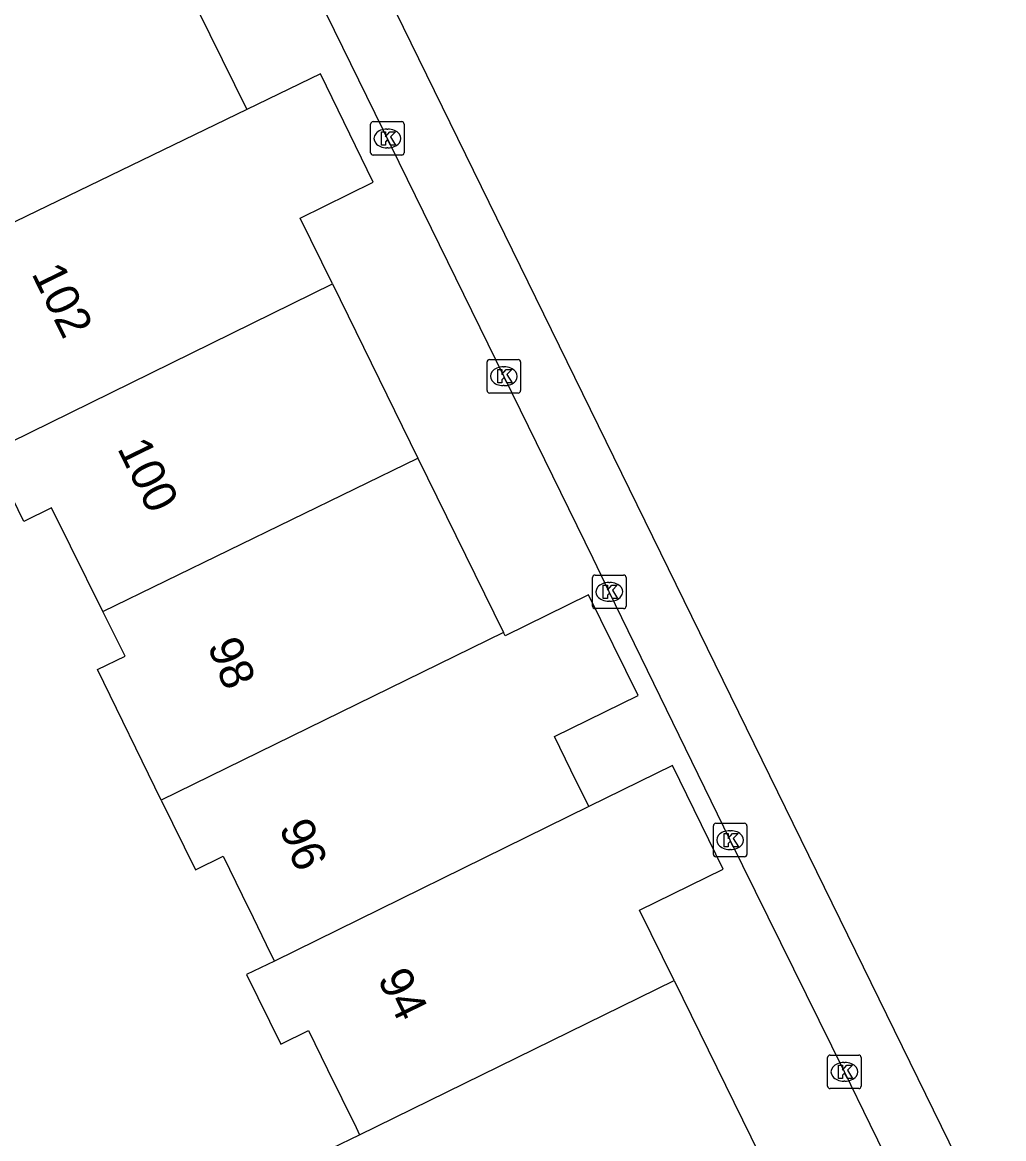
# Model space of a CAD drawing. Extents: x 160457 to 162082, y 388340 to 389736.
# Drawn here: x 160906.61 to 160935.89, y 388852.76 to 388886.08 of the extents above; entities that cross this region are included whole.
import ezdxf

# ---------------------------------------------------------------- set-up
doc = ezdxf.new("R2010")
doc.units = 0
for name, color, linetype in [('IMGEO_Kolk', 7, 'Continuous'), ('IMGEO_Pand', 7, 'Continuous'), ('IMGEO_Pand_nummerreeks', 7, 'Continuous'), ('IMGEO_Voetpad_open', 7, 'Continuous')]:
    doc.layers.add(name, color=color, linetype=linetype)

msp = doc.modelspace()

# ---------------------------------------------------------------- linework, layer by layer
at = {"layer": 'IMGEO_Kolk'}
for p, q in [((160917.005, 388882.185), (160917.005, 388883.037)), ((160917.08, 388883.111), (160917.932, 388883.111)), ((160917.493, 388882.891), (160917.518, 388882.891)), ((160918.006, 388883.037), (160918.006, 388882.185)), ((160917.516, 388882.331), (160917.491, 388882.331)), ((160917.932, 388882.111), (160917.08, 388882.111)), ((160920.479, 388875.087), (160920.479, 388875.939)), ((160920.554, 388876.013), (160921.406, 388876.013)), ((160921.48, 388875.939), (160921.48, 388875.087)), ((160920.967, 388875.793), (160920.992, 388875.793)), ((160920.99, 388875.233), (160920.965, 388875.233)), ((160921.406, 388875.013), (160920.554, 388875.013)), ((160923.627, 388868.653), (160923.627, 388869.505)), ((160923.702, 388869.579), (160924.554, 388869.579)), ((160924.628, 388869.505), (160924.628, 388868.653)), ((160924.115, 388869.359), (160924.14, 388869.359)), ((160924.554, 388868.579), (160923.702, 388868.579)), ((160924.138, 388868.799), (160924.113, 388868.799)), ((160927.309, 388862.172), (160928.161, 388862.172)), ((160927.234, 388861.246), (160927.234, 388862.098)), ((160927.722, 388861.952), (160927.747, 388861.952)), ((160928.235, 388862.098), (160928.235, 388861.246)), ((160928.161, 388861.172), (160927.309, 388861.172)), ((160927.745, 388861.392), (160927.72, 388861.392)), ((160930.642, 388854.329), (160930.642, 388855.181)), ((160930.717, 388855.255), (160931.569, 388855.255)), ((160931.643, 388855.181), (160931.643, 388854.329)), ((160931.13, 388855.035), (160931.155, 388855.035)), ((160931.569, 388854.255), (160930.717, 388854.255)), ((160931.153, 388854.475), (160931.128, 388854.475))]:
    msp.add_line(p, q, dxfattribs=at)
for points in [[(160917.005, 388882.185), (160917.005, 388883.037)], [(160917.08, 388883.111), (160917.932, 388883.111)], [(160918.006, 388883.037), (160918.006, 388882.185)], [(160917.326, 388882.811), (160917.449, 388882.811), (160917.449, 388882.66), (160917.579, 388882.811), (160917.743, 388882.811), (160917.597, 388882.66), (160917.75, 388882.411), (160917.598, 388882.411), (160917.513, 388882.575), (160917.449, 388882.508), (160917.449, 388882.411), (160917.326, 388882.411), (160917.326, 388882.811)], [(160917.932, 388882.111), (160917.08, 388882.111)], [(160920.479, 388875.087), (160920.479, 388875.939)], [(160920.554, 388876.013), (160921.406, 388876.013)], [(160921.48, 388875.939), (160921.48, 388875.087)], [(160920.8, 388875.713), (160920.923, 388875.713), (160920.923, 388875.562), (160921.053, 388875.713), (160921.217, 388875.713), (160921.071, 388875.562), (160921.224, 388875.313), (160921.072, 388875.313), (160920.987, 388875.477), (160920.923, 388875.41), (160920.923, 388875.313), (160920.8, 388875.313), (160920.8, 388875.713)], [(160921.406, 388875.013), (160920.554, 388875.013)], [(160923.627, 388868.653), (160923.627, 388869.505)], [(160923.702, 388869.579), (160924.554, 388869.579)], [(160924.628, 388869.505), (160924.628, 388868.653)], [(160923.948, 388869.279), (160924.071, 388869.279), (160924.071, 388869.128), (160924.201, 388869.279), (160924.365, 388869.279), (160924.219, 388869.128), (160924.372, 388868.879), (160924.22, 388868.879), (160924.135, 388869.043), (160924.071, 388868.976), (160924.071, 388868.879), (160923.948, 388868.879), (160923.948, 388869.279)], [(160924.554, 388868.579), (160923.702, 388868.579)], [(160927.309, 388862.172), (160928.161, 388862.172)], [(160927.234, 388861.246), (160927.234, 388862.098)], [(160927.555, 388861.872), (160927.678, 388861.872), (160927.678, 388861.721), (160927.808, 388861.872), (160927.972, 388861.872), (160927.826, 388861.721), (160927.979, 388861.472), (160927.827, 388861.472), (160927.742, 388861.636), (160927.678, 388861.569), (160927.678, 388861.472), (160927.555, 388861.472), (160927.555, 388861.872)], [(160928.235, 388862.098), (160928.235, 388861.246)], [(160928.161, 388861.172), (160927.309, 388861.172)], [(160930.642, 388854.329), (160930.642, 388855.181)], [(160930.717, 388855.255), (160931.569, 388855.255)], [(160931.643, 388855.181), (160931.643, 388854.329)], [(160930.963, 388854.955), (160931.086, 388854.955), (160931.086, 388854.804), (160931.216, 388854.955), (160931.38, 388854.955), (160931.234, 388854.804), (160931.387, 388854.555), (160931.235, 388854.555), (160931.15, 388854.719), (160931.086, 388854.652), (160931.086, 388854.555), (160930.963, 388854.555), (160930.963, 388854.955)], [(160931.569, 388854.255), (160930.717, 388854.255)]]:
    msp.add_lwpolyline(points, dxfattribs=at)
for centre, start, end in [((160917.082, 388883.035), 91.552, 178.448), ((160917.082, 388883.035), 91.552, 178.448), ((160917.93, 388883.035), 1.552, 88.448), ((160917.93, 388883.035), 1.552, 88.448), ((160917.082, 388882.187), 181.552, 268.448), ((160917.082, 388882.187), 181.552, 268.448), ((160917.93, 388882.187), 271.552, 358.448), ((160917.93, 388882.187), 271.552, 358.448), ((160920.556, 388875.937), 91.552, 178.448), ((160920.556, 388875.937), 91.552, 178.448), ((160921.404, 388875.937), 1.552, 88.448), ((160921.404, 388875.937), 1.552, 88.448), ((160920.556, 388875.089), 181.552, 268.448), ((160920.556, 388875.089), 181.552, 268.448), ((160921.404, 388875.089), 271.552, 358.448), ((160921.404, 388875.089), 271.552, 358.448), ((160923.704, 388869.503), 91.552, 178.448), ((160923.704, 388869.503), 91.552, 178.448), ((160924.552, 388869.503), 1.552, 88.448), ((160924.552, 388869.503), 1.552, 88.448), ((160923.704, 388868.655), 181.552, 268.448), ((160923.704, 388868.655), 181.552, 268.448), ((160924.552, 388868.655), 271.552, 358.448), ((160924.552, 388868.655), 271.552, 358.448), ((160927.311, 388862.096), 91.552, 178.448), ((160927.311, 388862.096), 91.552, 178.448), ((160928.159, 388862.096), 1.552, 88.448), ((160928.159, 388862.096), 1.552, 88.448), ((160927.311, 388861.248), 181.552, 268.448), ((160927.311, 388861.248), 181.552, 268.448), ((160928.159, 388861.248), 271.552, 358.448), ((160928.159, 388861.248), 271.552, 358.448), ((160930.719, 388855.179), 91.552, 178.448), ((160930.719, 388855.179), 91.552, 178.448), ((160931.567, 388855.179), 1.552, 88.448), ((160931.567, 388855.179), 1.552, 88.448), ((160930.719, 388854.331), 181.552, 268.448), ((160930.719, 388854.331), 181.552, 268.448), ((160931.567, 388854.331), 271.552, 358.448), ((160931.567, 388854.331), 271.552, 358.448)]:
    msp.add_arc(centre, 0.0765, start, end, dxfattribs=at)
for centre, major_axis, ratio, start_param, end_param in [((160917.492, 388882.611), (-0.387, 0.002), 0.722429, 4.712389, 7.853982), ((160917.517, 388882.611), (-0.39, 0.002), 0.717154, 1.570796, 4.712389), ((160920.966, 388875.513), (-0.387, 0.002), 0.722429, 4.712389, 7.853982), ((160920.991, 388875.513), (-0.39, 0.002), 0.717154, 1.570796, 4.712389), ((160924.114, 388869.079), (-0.387, 0.002), 0.722429, 4.712389, 7.853982), ((160924.139, 388869.079), (-0.39, 0.002), 0.717154, 1.570796, 4.712389), ((160927.721, 388861.672), (-0.387, 0.002), 0.722429, 4.712389, 7.853982), ((160927.746, 388861.672), (-0.39, 0.002), 0.717154, 1.570796, 4.712389), ((160931.129, 388854.755), (-0.387, 0.002), 0.722429, 4.712389, 7.853982), ((160931.154, 388854.755), (-0.39, 0.002), 0.717154, 1.570796, 4.712389)]:
    msp.add_ellipse(centre, major_axis=major_axis, ratio=ratio, start_param=start_param, end_param=end_param, dxfattribs=at)
at = {"layer": 'IMGEO_Pand'}
for points in [[(160935.895, 388849.326), (160912.86, 388896.392)], [(160910.749, 388888.687), (160913.308, 388883.473)], [(160915.863, 388878.268), (160914.898, 388880.233), (160917.078, 388881.303), (160915.512, 388884.54), (160913.308, 388883.473)], [(160913.308, 388883.473), (160903.895, 388878.917)], [(160905.645, 388873.252), (160915.863, 388878.268)], [(160915.863, 388878.268), (160918.412, 388873.073)], [(160909.016, 388868.496), (160908.052, 388870.441), (160907.487, 388871.582), (160906.66, 388871.178), (160905.645, 388873.252)], [(160909.016, 388868.496), (160918.412, 388873.073)], [(160918.412, 388873.073), (160920.967, 388867.868)], [(160923.514, 388862.672), (160922.98, 388863.761), (160922.489, 388864.762), (160924.985, 388865.987), (160923.509, 388868.995), (160921.015, 388867.771), (160920.967, 388867.868)], [(160910.76, 388862.864), (160908.851, 388866.758), (160909.677, 388867.163), (160909.016, 388868.496)], [(160920.967, 388867.868), (160910.76, 388862.864)], [(160926.062, 388857.485), (160925.03, 388859.582), (160927.526, 388860.807), (160926.01, 388863.898), (160923.514, 388862.672)], [(160910.76, 388862.864), (160911.779, 388860.785), (160912.605, 388861.19), (160913.172, 388860.028), (160913.5, 388859.357), (160914.021, 388858.29), (160914.132, 388858.063)], [(160923.514, 388862.672), (160914.132, 388858.063)], [(160914.132, 388858.063), (160913.306, 388857.657), (160914.326, 388855.586), (160915.151, 388855.993), (160915.723, 388854.825), (160916.148, 388853.959), (160916.572, 388853.092), (160916.676, 388852.879)], [(160916.676, 388852.879), (160926.062, 388857.485)], [(160926.062, 388857.485), (160928.611, 388852.291)], [(160919.199, 388847.714), (160919.121, 388847.874), (160918.273, 388849.61), (160917.988, 388850.194), (160917.702, 388850.778), (160916.875, 388850.374), (160915.85, 388852.474), (160916.676, 388852.879)]]:
    msp.add_lwpolyline(points, dxfattribs=at)
at = {"layer": 'IMGEO_Voetpad_open'}
msp.add_lwpolyline([(160934.213, 388848.489), (160931.912, 388853.181), (160931.141, 388854.754), (160927.733, 388861.671), (160924.126, 388869.078), (160923.641, 388870.07), (160913.523, 388890.752), (160911.106, 388895.713)], dxfattribs=at)

# ---------------------------------------------------------------- texts
at = {"layer": 'IMGEO_Pand_nummerreeks'}
for s, rotation, p in [('102', 296.1496, (160906.873, 388878.58)), ('100', 296.148, (160909.433, 388873.365)), ('98', 291.5449, (160912.129, 388867.476)), ('96', 291.543, (160914.268, 388862.058)), ('94', 296.0866, (160917.196, 388857.537))]:
    msp.add_text(s, height=1, rotation=rotation, dxfattribs=at).set_placement(p)

doc.saveas('drawing.dxf')
